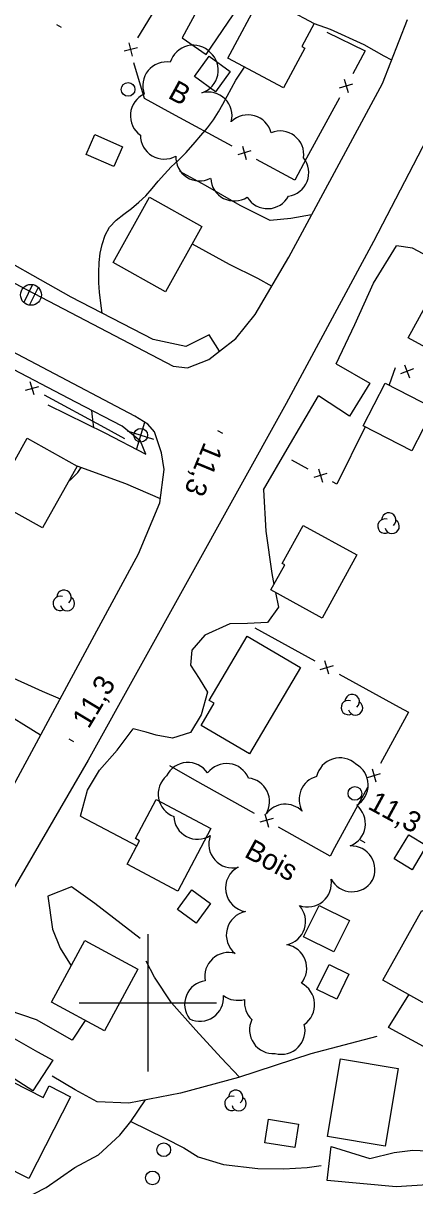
# Model space of a CAD drawing. Extents: x 219136 to 222520, y 5421589 to 5424530.
# Drawn here: x 220781.9 to 220838.9, y 5423573.3 to 5423742.7 of the extents above; entities that cross this region are included whole.
import ezdxf

# ---------------------------------------------------------------- set-up
doc = ezdxf.new("R2010")
doc.units = 0
for name, color, linetype in [('Level 19', 7, 'Continuous'), ('Level 2', 7, 'Continuous'), ('Level 21', 7, 'Continuous'), ('Level 22', 7, 'Continuous'), ('Level 3', 7, 'Continuous'), ('Level 31', 7, 'Continuous'), ('Level 36', 7, 'Continuous'), ('Level 37', 7, 'Continuous'), ('Level 44', 7, 'Continuous'), ('Level 61', 7, 'Continuous')]:
    doc.layers.add(name, color=color, linetype=linetype)

msp = doc.modelspace()

# ---------------------------------------------------------------- linework, layer by layer
at = {"layer": 'Level 19'}
for points in [[(220811.71, 5423752.96), (220805.01, 5423740.58), (220808.49, 5423738.12), (220812.45, 5423743.9), (220814.7, 5423746.55), (220816.11, 5423745.96)], [(220824.24, 5423742.67), (220826.53, 5423741.82), (220831.44, 5423739.57), (220834.35, 5423737.93), (220835.5, 5423737.35)], [(220823.85, 5423714.77), (220820.83, 5423714.22), (220817.8, 5423713.95), (220813.46, 5423716.14), (220808.38, 5423719.06), (220804.65, 5423721.09)], [(220806.47, 5423710.55), (220811.84, 5423707.61), (220815.98, 5423705.54), (220818.07, 5423704.41)], [(220847.88, 5423704.97), (220838.53, 5423709.9), (220836.2, 5423710.25)], [(220827.45, 5423693.06), (220832.31, 5423690.26), (220829.39, 5423685.43), (220824.85, 5423688.42)], [(220785.45, 5423687.11), (220793.74, 5423683), (220799.7, 5423679.93)], [(220801.84, 5423673.41), (220801.84, 5423673.41), (220796.81, 5423675.58), (220789.72, 5423678.18)], [(220816.85, 5423674.74), (220817.2, 5423668.68), (220818.05, 5423662.52), (220818.36, 5423660.94)], [(220818.61, 5423659.75), (220819.03, 5423657.64), (220817.44, 5423655.4), (220814.5, 5423655.25), (220811.96, 5423655.22), (220808.32, 5423653.56), (220806.41, 5423651.38), (220806.2, 5423649.17), (220807.47, 5423647.22), (220808.67, 5423645.26), (220807.75, 5423641.95), (220806.24, 5423639.38), (220803.6, 5423638.54), (220801.21, 5423638.97), (220799.77, 5423639.43), (220797.86, 5423639.89)], [(220775.02, 5423650.43), (220779.39, 5423647.77), (220784.61, 5423645.38), (220787.25, 5423644.27)], [(220784.39, 5423638.98), (220778.07, 5423642.86), (220769.65, 5423647.58)], [(220790.21, 5423627.17), (220798.4, 5423622.85)], [(220798.88, 5423609.38), (220792.27, 5423614.45), (220788.9, 5423616.89), (220785.43, 5423615.54), (220786.11, 5423610.71), (220787.23, 5423607.93), (220788.82, 5423605.37)], [(220848.16, 5423588.21), (220844.08, 5423591.48), (220835.06, 5423596.39), (220838.03, 5423601.16)], [(220790.9, 5423597.43), (220788.99, 5423594.56), (220783.77, 5423597.51), (220779.69, 5423598.91), (220777.7, 5423598.58), (220776.67, 5423597.2), (220778.49, 5423595.94), (220783.92, 5423592.85), (220786.16, 5423591.64), (220783.26, 5423587.16), (220776.55, 5423591.46), (220773.56, 5423590.72), (220771.4, 5423589.1), (220770.1, 5423588.37), (220767.94, 5423587.22)], [(220843.03, 5423573.62), (220836.17, 5423573.19), (220826.1, 5423574.13), (220826.72, 5423579.05), (220832.35, 5423577.3), (220835.88, 5423578.18), (220838.57, 5423578.52), (220841.86, 5423578.37), (220845.29, 5423578.14)]]:
    msp.add_lwpolyline(points, dxfattribs=at)
at = {"layer": 'Level 2'}
for points in [[(220793.34, 5423700.45), (220793.16, 5423701.9), (220792.97, 5423703.5), (220792.89, 5423704.88), (220792.86, 5423706.38), (220792.92, 5423707.85), (220793.04, 5423709.19), (220793.33, 5423710.48), (220793.78, 5423711.81), (220794.43, 5423713), (220795.38, 5423714.01), (220796.49, 5423714.88), (220797.62, 5423715.72), (220798.71, 5423716.61), (220799.73, 5423717.56), (220800.64, 5423718.61), (220801.51, 5423719.68), (220802.45, 5423720.72), (220803.42, 5423721.76), (220804.48, 5423722.76), (220805.58, 5423723.87), (220806.89, 5423725.38), (220807.73, 5423726.32), (220808.67, 5423727.46), (220809.55, 5423728.64), (220810.29, 5423729.78), (220810.93, 5423730.92), (220811.57, 5423732.05), (220812.18, 5423733.22), (220812.82, 5423734.38), (220813.57, 5423735.54), (220814.1, 5423736.29)], [(220792.12, 5423683.8), (220791.94, 5423685.34), (220791.87, 5423686.28)], [(220788.56, 5423676.1), (220788.75, 5423676.19), (220789.79, 5423677.22), (220790.32, 5423677.96)]]:
    msp.add_lwpolyline(points, dxfattribs=at)
at = {"layer": 'Level 21'}
for points in [[(220810.43, 5423694.93), (220812.84, 5423696.76), (220815.62, 5423700.25), (220820.54, 5423708.61), (220834.15, 5423733.92), (220837.82, 5423743.23)], [(220668.41, 5423734.65), (220674.53, 5423737.49), (220682.27, 5423739.75), (220687.96, 5423740.74), (220695.08, 5423741.36), (220702.87, 5423741.05), (220710.18, 5423739.88), (220717.21, 5423737.89), (220724.42, 5423734.63), (220742.06, 5423725.16), (220782.33, 5423703.89), (220803.71, 5423692.71), (220805.8, 5423692.49), (220808.87, 5423693.7), (220810.43, 5423694.93)], [(220847.05, 5423738.17), (220832.84, 5423710.89), (220820.15, 5423687.31), (220791.3, 5423635.35), (220774.04, 5423605.67), (220761.4, 5423581.73), (220746.34, 5423552.17)], [(220802, 5423680.11), (220800.96, 5423683.18), (220800.01, 5423684.27), (220798.11, 5423685.47), (220757.72, 5423706.74), (220744.58, 5423713.57), (220742.85, 5423713.77), (220741.02, 5423713.4), (220739.43, 5423712.6), (220738.05, 5423711.53), (220737.2, 5423709.97), (220720.08, 5423677.36), (220698.75, 5423637.17), (220695.73, 5423633.62), (220692.16, 5423631.21), (220687.35, 5423629.45), (220684.13, 5423629.04), (220682, 5423629.28), (220679.93, 5423629.8), (220678.67, 5423630.1), (220634.34, 5423653.3), (220590.27, 5423676.88)], [(220799.7, 5423679.93), (220798.96, 5423681.8), (220796.28, 5423683.99), (220789.5, 5423687.5), (220770.31, 5423697.52), (220754.93, 5423705.9), (220743.86, 5423711.4), (220742, 5423711.12), (220739.98, 5423710.12), (220737.72, 5423706.9), (220733.69, 5423698.8)], [(220810.43, 5423694.93), (220808.93, 5423697.29), (220805.56, 5423695.58), (220800.76, 5423696.64), (220788.83, 5423702.77), (220775.08, 5423710.54)], [(220827.45, 5423693.06), (220830.15, 5423698.79), (220832.87, 5423704.82), (220836.2, 5423710.25)], [(220816.85, 5423674.74), (220820.31, 5423680.65), (220824.85, 5423688.42)], [(220739.72, 5423555.43), (220765.52, 5423604.05), (220792.26, 5423653.55), (220798.63, 5423665.38), (220801.77, 5423672.83), (220802.4, 5423677.7), (220802, 5423680.11)], [(220790.21, 5423627.17), (220791.22, 5423630.96), (220792.95, 5423633.88), (220795.53, 5423636.79), (220797.86, 5423639.89)]]:
    msp.add_lwpolyline(points, dxfattribs=at)
at = {"layer": 'Level 22'}
for points in [[(220813.34, 5423589.14), (220810.67, 5423591.99), (220806.99, 5423596), (220803.47, 5423599.97), (220800.97, 5423603.75), (220799.75, 5423606.07)], [(220833.34, 5423595.11), (220823.75, 5423592.57), (220813.2, 5423589.09), (220804.77, 5423586.81), (220797.25, 5423585.38), (220792.63, 5423585.57), (220789.41, 5423587.33), (220786.07, 5423589.3)], [(220756.32, 5423564.96), (220763.02, 5423567.31), (220774.74, 5423570.26), (220781.62, 5423571.26), (220785.18, 5423573.1), (220789.39, 5423576.01), (220792.8, 5423577.85), (220795.94, 5423580.72), (220797.53, 5423582.7), (220799.67, 5423585.84)], [(220797.53, 5423582.7), (220802.49, 5423580.27), (220805.26, 5423578.89), (220807.34, 5423577.55), (220811.01, 5423576.46), (220816, 5423575.86), (220819.83, 5423575.8), (220823.21, 5423576.01), (220825.24, 5423576.29)]]:
    msp.add_lwpolyline(points, dxfattribs=at)
at = {"layer": 'Level 3'}
for p, q in [((220786.7, 5423742.51), (220787.4, 5423742.13)), ((220810.17, 5423683.35), (220810.86, 5423682.97)), ((220788.49, 5423638.45), (220789.18, 5423638.07)), ((220830.93, 5423623.73), (220831.62, 5423623.35))]:
    msp.add_line(p, q, dxfattribs=at)
at = {"layer": 'Level 31'}
for points in [[(220811.64, 5423737.61), (220816.55, 5423746.78), (220824.24, 5423742.67), (220822.43, 5423739.29), (220822.85, 5423739.06), (220819.75, 5423733.27)], [(220809.87, 5423732.71), (220806.79, 5423734.93), (220808.92, 5423737.9), (220812.01, 5423735.68)], [(220795.03, 5423721.81), (220791.01, 5423723.57), (220792.28, 5423726.47), (220796.3, 5423724.7)], [(220807.88, 5423713.08), (220802.58, 5423703.57), (220794.94, 5423707.83), (220800.23, 5423717.34)], [(220851.81, 5423704.75), (220845.27, 5423692.83), (220837.91, 5423696.87), (220843.39, 5423706.85), (220847.63, 5423704.52), (220848.7, 5423706.46)], [(220834.57, 5423690.28), (220841.67, 5423686.61), (220838.45, 5423680.38), (220831.35, 5423684.05)], [(220777.41, 5423673.22), (220782.44, 5423682.24), (220789.72, 5423678.18), (220784.68, 5423669.16)], [(220830.45, 5423665.25), (220825.39, 5423656.03), (220817.92, 5423660.13), (220819.93, 5423663.8), (220819.58, 5423663.99), (220822.63, 5423669.54)], [(220822.23, 5423648.85), (220814.82, 5423636.26), (220807.78, 5423640.4), (220809.67, 5423643.62), (220808.94, 5423644.05), (220814.45, 5423653.42)], [(220809.17, 5423625.39), (220804.35, 5423616.28), (220796.98, 5423620.17), (220798.79, 5423623.59), (220798.2, 5423623.91), (220801.21, 5423629.6)], [(220835.87, 5423620.95), (220837.99, 5423624.46), (220840.59, 5423622.89), (220838.47, 5423619.38)], [(220809.13, 5423614.46), (220807.03, 5423611.6), (220804.3, 5423613.59), (220806.4, 5423616.46)], [(220827.11, 5423607.42), (220822.66, 5423609.62), (220824.93, 5423614.19), (220829.37, 5423611.99)], [(220847.29, 5423609.33), (220841.59, 5423599.16), (220834.22, 5423603.3), (220839.91, 5423613.46)], [(220785.97, 5423600.1), (220790.83, 5423609.09), (220798.56, 5423604.91), (220793.7, 5423595.92)], [(220829.29, 5423604.18), (220827.52, 5423600.54), (220824.63, 5423601.95), (220826.4, 5423605.59)], [(220836.44, 5423590.44), (220834.55, 5423579.1), (220826.16, 5423580.5), (220828.05, 5423591.84)], [(220775.08, 5423578.26), (220780.3, 5423588.48), (220784.78, 5423586.19), (220785.65, 5423587.91), (220788.76, 5423586.32), (220782.67, 5423574.39)], [(220821.42, 5423578.93), (220817.02, 5423579.62), (220817.55, 5423583.02), (220821.96, 5423582.32)]]:
    msp.add_lwpolyline(points, close=True, dxfattribs=at)
at = {"layer": 'Level 36'}
for p, q in [((220783.23, 5423704.61), (220781.93, 5423702.02)), ((220782.77, 5423701.63), (220784.07, 5423704.22)), ((220798.38, 5423680.75), (220799.55, 5423684.56)), ((220800.87, 5423682.07), (220797.06, 5423683.24))]:
    msp.add_line(p, q, dxfattribs=at)
for centre, radius in [((220797.12, 5423733.05), 1), ((220782.99, 5423703.12), 1.52), ((220798.97, 5423682.66), 1), ((220830.15, 5423630.49), 1), ((220802.32, 5423578.59), 1), ((220800.68, 5423574.49), 1)]:
    msp.add_circle(centre, radius, dxfattribs=at)
at = {"layer": 'Level 37'}
for p, q in [((220798.49, 5423739.08), (220796.54, 5423738.61)), ((220797.75, 5423737.87), (220797.28, 5423739.82)), ((220827.91, 5423733.28), (220829.83, 5423733.85)), ((220828.59, 5423734.53), (220829.15, 5423732.61)), ((220815.01, 5423724.09), (220813.09, 5423723.52)), ((220813.77, 5423724.77), (220814.34, 5423722.85)), ((220837.39, 5423692.92), (220838.1, 5423691.05)), ((220838.68, 5423692.35), (220836.81, 5423691.63)), ((220782.2, 5423689.22), (220784.12, 5423689.79)), ((220783.44, 5423688.54), (220782.87, 5423690.46)), ((220824.84, 5423677.77), (220825.43, 5423675.85)), ((220826.09, 5423677.1), (220824.18, 5423676.52)), ((220825.12, 5423648.56), (220827.04, 5423649.11)), ((220826.36, 5423647.87), (220825.8, 5423649.8)), ((220831.98, 5423632.83), (220833.9, 5423633.4)), ((220832.65, 5423634.08), (220833.22, 5423632.16)), ((220818.25, 5423626.83), (220816.32, 5423626.29)), ((220817.02, 5423627.53), (220817.56, 5423625.6))]:
    msp.add_line(p, q, dxfattribs=at)
for points in [[(220798.56, 5423740.55), (220803.76, 5423749.09)], [(220826.07, 5423741.39), (220831.64, 5423738.66), (220829.83, 5423735.32)], [(220803.51, 5423729.54), (220799.53, 5423731.7), (220797.97, 5423736.94)], [(220827.91, 5423731.81), (220823.13, 5423723.03)], [(220812.3, 5423724.76), (220803.51, 5423729.54)], [(220823.13, 5423723.03), (220821.39, 5423719.82), (220815.81, 5423722.85)], [(220836.04, 5423692.5), (220835.12, 5423689.99)], [(220784.92, 5423688.55), (220793.71, 5423683.78)], [(220793.71, 5423683.78), (220796.59, 5423682.22)], [(220831.66, 5423683.89), (220827.5, 5423675.55), (220826.9, 5423675.87)], [(220823.37, 5423677.75), (220820.98, 5423679.02)], [(220815.57, 5423654.62), (220824.33, 5423649.8)], [(220827.84, 5423647.87), (220836.6, 5423643.05)], [(220836.6, 5423643.05), (220837.94, 5423642.31), (220833.89, 5423634.87)], [(220806.83, 5423632.45), (220803.2, 5423634.49)], [(220815.54, 5423627.55), (220806.83, 5423632.45)], [(220831.98, 5423631.36), (220827.2, 5423622.58)], [(220827.2, 5423622.58), (220826.54, 5423621.36), (220819.03, 5423625.58)]]:
    msp.add_lwpolyline(points, dxfattribs=at)
at = {"layer": 'Level 44'}
for centre, radius, start, end in [((220806.6, 5423736.03), 3.46, 43.6704, 163.6704), ((220806.8, 5423735.84), 3.46, 288.2537, 48.2537), ((220802.72, 5423733.59), 3.46, 80.767, 200.767), ((220800.92, 5423729.21), 3.46, 114.5573, 234.5573), ((220808.81, 5423729.21), 3.46, 345.5354, 105.5354), ((220814.59, 5423725.88), 3.46, 14.432, 134.432), ((220819.26, 5423723.53), 3.46, 352.2835, 112.2835), ((220802.38, 5423726.35), 3.46, 179.4394, 299.4394), ((220807.54, 5423723.18), 3.46, 177.3529, 297.3529), ((220819.98, 5423720.92), 3.46, 278.3776, 38.3776), ((220812.61, 5423720.25), 3.46, 182.6482, 302.6482), ((220817.44, 5423719.14), 3.46, 211.5217, 331.5217), ((220835.08, 5423670.32), 1.05, 310.1588, 177.6158), ((220834.53, 5423669.43), 1.05, 72.005, 297.6935), ((220835.57, 5423669.39), 1.05, 194.8265, 57.5108), ((220787.25, 5423658.17), 1.05, 72.005, 297.6935), ((220787.8, 5423659.06), 1.05, 310.1588, 177.6158), ((220788.29, 5423658.13), 1.05, 194.8265, 57.5108), ((220829.2, 5423643), 1.05, 71.5343, 297.2229), ((220829.76, 5423643.88), 1.05, 309.6881, 177.1452), ((220830.24, 5423642.95), 1.05, 194.3558, 57.0401), ((220827.96, 5423632.21), 3.46, 47.5595, 167.5595), ((220805.84, 5423631.54), 3.46, 34.1931, 154.1931), ((220811.47, 5423631.39), 3.46, 22.8583, 142.8583), ((220828.63, 5423631.73), 3.46, 301.1398, 61.1398), ((220804.96, 5423630.4), 3.46, 130.1436, 250.1436), ((220814.27, 5423629.3), 3.46, 329.1614, 83.5473), ((220825.49, 5423629.62), 3.46, 105.3491, 209.1614), ((220820.03, 5423625.46), 3.46, 45.3491, 143.5473), ((220828.23, 5423626.08), 3.46, 290.8328, 50.8328), ((220807.24, 5423627.28), 3.46, 182.3382, 302.3382), ((220812.33, 5423623.11), 3.46, 158.9629, 284.2861), ((220829.61, 5423619.38), 3.46, 332.4732, 92.4732), ((220814.77, 5423616.7), 3.46, 117.4023, 260.9523), ((220823.27, 5423617.41), 3.46, 249.8453, 9.8453), ((220829.75, 5423619.63), 3.46, 207.8574, 327.8574), ((220814.89, 5423609.88), 3.46, 101.1397, 230.858), ((220819.51, 5423611.84), 3.46, 282.1111, 42.1111), ((220819.68, 5423605.03), 3.46, 320.7512, 80.7512), ((220811.76, 5423603.86), 3.46, 74.1406, 191.0484), ((220808.82, 5423599.76), 3.46, 97.6554, 217.6554), ((220820.84, 5423599.73), 3.46, 303.901, 63.901), ((220807.57, 5423600.77), 3.46, 244.4828, 4.4828), ((220813.11, 5423603.81), 3.46, 232.9545, 286.4715), ((220817.53, 5423600.06), 3.46, 172.9545, 226.4715), ((220818.27, 5423596.06), 3.46, 154.4497, 274.4497), ((220819.43, 5423595.95), 3.46, 255.1388, 15.1388), ((220812.24, 5423585.34), 1.05, 71.5343, 297.2229), ((220812.8, 5423586.22), 1.05, 309.6881, 177.1452), ((220813.28, 5423585.29), 1.05, 194.3558, 57.0401)]:
    msp.add_arc(centre, radius, start, end, dxfattribs=at)
at = {"layer": 'Level 61'}
for points in [[(220800, 5423610), (220800, 5423600), (220800, 5423590)], [(220790, 5423600), (220800, 5423600), (220810, 5423600)]]:
    msp.add_lwpolyline(points, dxfattribs=at)

# ---------------------------------------------------------------- texts
at = {"layer": 'Level 3'}
for rotation, p in [(247.6193, (220808.24, 5423681.81)), (58.9496, (220791.38, 5423639.79)), (331.383, (220831.88, 5423628.34))]:
    msp.add_text('11,3', height=3, rotation=rotation, dxfattribs=at).set_placement(p)
at = {"layer": 'Level 44'}
for s, p in [('B', (220802.78, 5423731.88)), ('Bois', (220813.89, 5423621.34))]:
    msp.add_text(s, height=3, rotation=331.3547, dxfattribs=at).set_placement(p)

doc.saveas('drawing.dxf')
